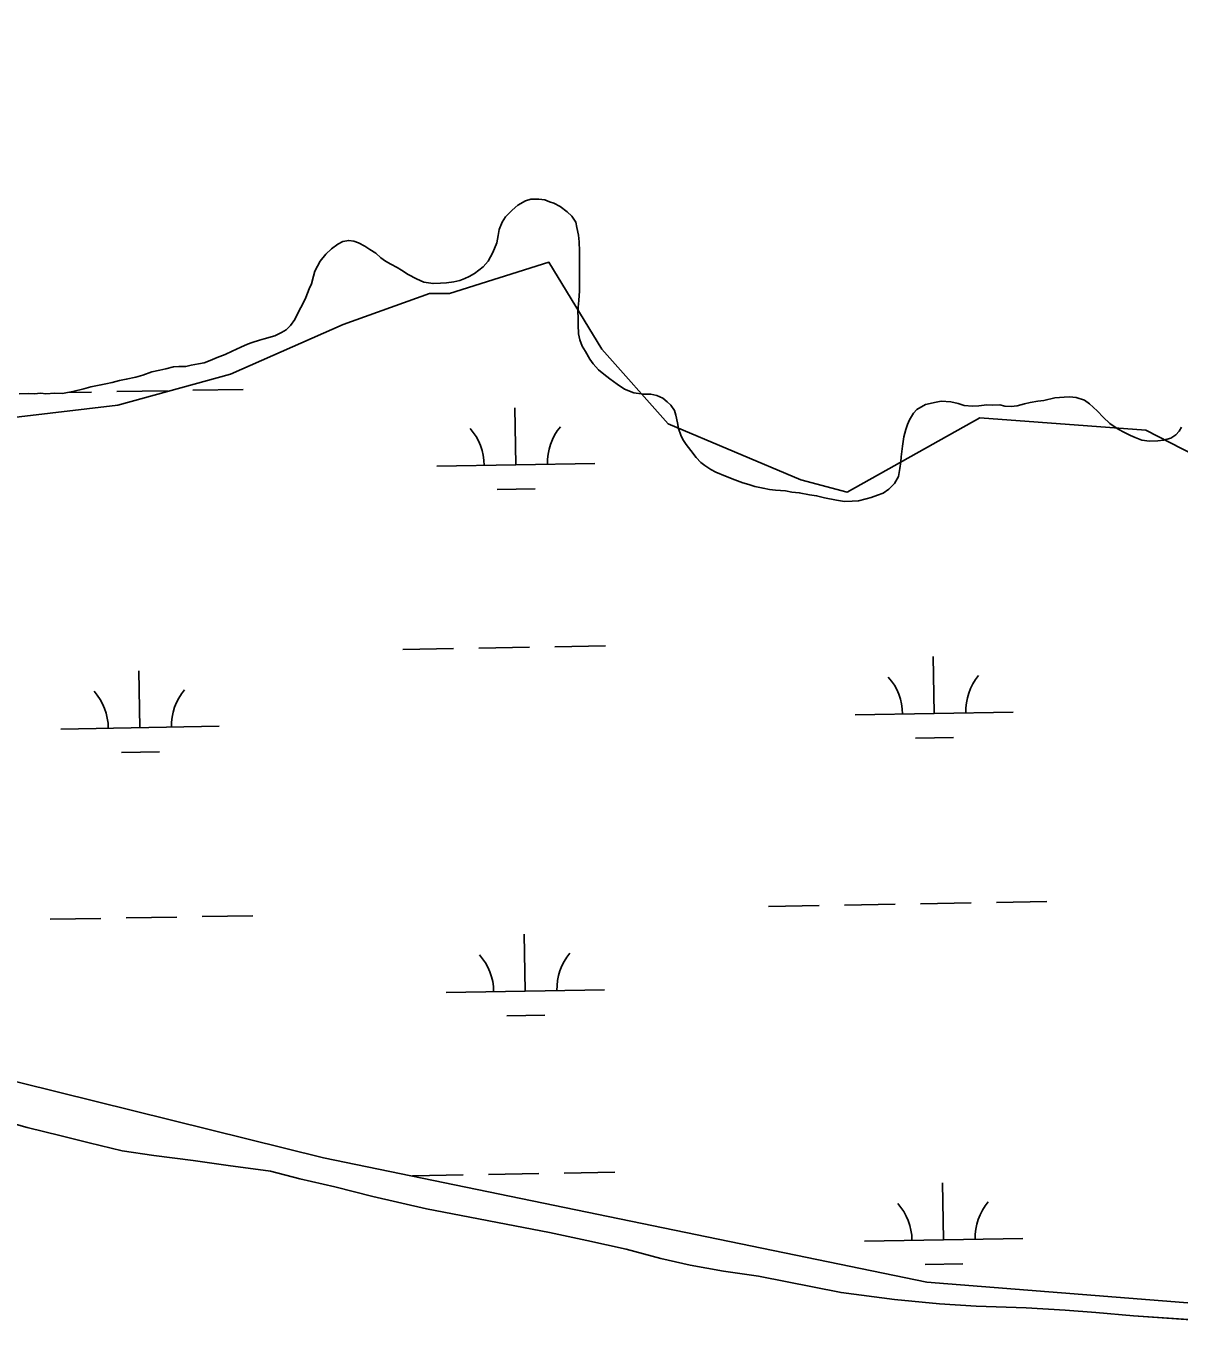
# Model space of a CAD drawing. Extents: x 3914892 to 3953151, y 242587 to 268572.
# Drawn here: x 3948799 to 3949528, y 254725 to 255545 of the extents above; entities that cross this region are included whole.
import ezdxf

# ---------------------------------------------------------------- set-up
doc = ezdxf.new("R2010")
doc.units = 0
for name, color, linetype in [('V-SITE-VEGE', 7, 'Continuous'), ('V-TOPO-SHOR', 7, 'Continuous'), ('V-WETL-SWMP', 7, 'Continuous')]:
    doc.layers.add(name, color=color, linetype=linetype)

msp = doc.modelspace()

# ---------------------------------------------------------------- linework, layer by layer
at = {"layer": 'V-SITE-VEGE'}
for points in [[(3947679.77, 255529.39), (3947834.8, 255545.11), (3947947.93, 255525.46), (3948132.28, 255486.17), (3948274.74, 255368.28), (3948408.82, 255305.41), (3948572.23, 255340.77), (3948689.55, 255285.76), (3948857.15, 255305.41), (3948928.37, 255325.06), (3948999.6, 255356.49), (3949054.07, 255376.14), (3949066.64, 255376.14), (3949129.49, 255395.79), (3949163.01, 255340.77), (3949204.91, 255293.62), (3949288.71, 255258.25), (3949318.04, 255250.4), (3949401.84, 255297.55), (3949506.58, 255289.69), (3949552.67, 255266.11)], [(3949615.53, 254731.7), (3949368.32, 254751.34), (3948987.03, 254829.93), (3948098.76, 255049.99), (3947809.66, 255156.08), (3947520.55, 255258.25)]]:
    msp.add_lwpolyline(points, dxfattribs=at)
at = {"layer": 'V-TOPO-SHOR'}
for points in [[(3948946.6, 255346.56), (3948949.65, 255347.38), (3948956.31, 255349.22), (3948960.48, 255351.41), (3948963.51, 255353.18), (3948966.33, 255355.73), (3948968.94, 255359.6), (3948971.53, 255364.81), (3948974.12, 255369.45), (3948975.96, 255373.51), (3948977.96, 255378.9), (3948979.43, 255382.18), (3948980.87, 255386.99), (3948981.58, 255390.07), (3948983.24, 255393.35), (3948984.91, 255396.44), (3948988.65, 255400.91), (3948992.23, 255404.23), (3948996.19, 255407.18), (3948999.41, 255408.96), (3949003.04, 255409.6), (3949006.3, 255409.08), (3949009.19, 255407.99), (3949013.25, 255405.96), (3949016.35, 255403.91), (3949020.22, 255401.49), (3949023.33, 255398.68), (3949026.24, 255396.44), (3949029.72, 255394.59), (3949033.59, 255392.37), (3949036.3, 255390.89), (3949040.56, 255388.09), (3949045.97, 255385.32), (3949050.4, 255383.3), (3949056.36, 255382.26), (3949060.94, 255382.54), (3949064.77, 255382.8), (3949069.35, 255383.46), (3949073.35, 255384.3), (3949076.39, 255385.5), (3949079.24, 255386.7), (3949082.45, 255388.68), (3949087.92, 255392.99), (3949091.11, 255396.49), (3949094.07, 255401.9), (3949096.64, 255408.07), (3949097.51, 255412.68), (3949098.01, 255416.52), (3949100.03, 255421.15), (3949102.08, 255424.44), (3949106.21, 255428.72), (3949109.79, 255431.85), (3949114.71, 255434.62), (3949118.14, 255435.64), (3949123.11, 255435.73), (3949126.95, 255435.23), (3949129.84, 255433.94), (3949132.73, 255433.04), (3949136.59, 255431.01), (3949141.05, 255427.64), (3949143.98, 255424.83), (3949146.53, 255421.05), (3949147.17, 255417.81), (3949148.22, 255412.85), (3949148.68, 255408.65), (3949148.79, 255402.72), (3949148.88, 255397.55), (3949148.94, 255394.3), (3949148.84, 255389.32), (3949148.9, 255385.88), (3949148.78, 255382.43), (3949148.86, 255377.65), (3949148.4, 255371.71), (3949148.1, 255367.31), (3949147.77, 255364.24), (3949148.02, 255361.18), (3949148.11, 255356.21), (3949148.22, 255350.47), (3949149.05, 255346.85), (3949150.47, 255342.66), (3949152.63, 255339.45), (3949155.4, 255334.53), (3949157.56, 255331.51), (3949160.89, 255327.74), (3949164.19, 255325.12), (3949168.07, 255322.13), (3949172.72, 255318.77), (3949177.37, 255315.61), (3949183.16, 255313.22), (3949189.3, 255312.38), (3949193.89, 255312.47), (3949197.73, 255311.58), (3949201.59, 255309.93), (3949204.31, 255307.68), (3949206.65, 255305.43), (3949208.81, 255302.03), (3949209.82, 255299.17), (3949210.68, 255294.21), (3949211.32, 255290.78), (3949212.93, 255286.6), (3949214.13, 255283.75)], [(3948794.72, 255312.57), (3948800.46, 255312.86), (3948804.28, 255312.74), (3948808.49, 255313.01), (3948811.56, 255312.69), (3948817.29, 255312.98), (3948822.27, 255312.88), (3948828.75, 255314.15), (3948835.61, 255315.81), (3948840.18, 255317.04), (3948846.47, 255318.3), (3948849.52, 255318.93), (3948853.52, 255319.77), (3948858.29, 255321.01), (3948862.48, 255321.85), (3948868.58, 255323.11), (3948872.96, 255324.34), (3948878.66, 255326.55), (3948883.61, 255327.6), (3948887.43, 255328.44), (3948892.38, 255329.68), (3948895.63, 255329.93), (3948900.22, 255330.01), (3948903.46, 255330.65), (3948908.04, 255331.49), (3948911.66, 255332.33), (3948915.46, 255333.74), (3948920.02, 255335.54), (3948924.95, 255337.55), (3948929.32, 255339.54), (3948934.82, 255342.13), (3948939.19, 255343.93), (3948942.04, 255345.13), (3948946.6, 255346.56)], [(3949214.13, 255283.75), (3949216.29, 255280.54), (3949219.23, 255276.77), (3949222.57, 255272.43), (3949225.49, 255269.23), (3949228.02, 255267.36), (3949231.89, 255264.75), (3949234.98, 255263.09), (3949241.15, 255260.52), (3949246.93, 255258.34), (3949252.14, 255256.33), (3949255.79, 255255.25), (3949259.64, 255253.98), (3949264.83, 255252.92), (3949268.86, 255252.23), (3949272.7, 255251.73), (3949279.02, 255251.27), (3949283.05, 255250.58), (3949287.65, 255250.09), (3949294.18, 255248.87), (3949298.6, 255248.19), (3949303.59, 255246.94), (3949311.28, 255245.36), (3949316.27, 255244.69), (3949321.05, 255244.78), (3949325.06, 255245.04), (3949330.01, 255246.28), (3949333.06, 255247.1), (3949337.24, 255248.52), (3949340.66, 255249.92), (3949344.25, 255252.48), (3949347.82, 255255.99), (3949350.42, 255260.43), (3949351.28, 255265.43), (3949351.78, 255269.65), (3949352.1, 255272.9), (3949352.94, 255279.62), (3949353.79, 255285.37), (3949355.04, 255290.18), (3949356.13, 255293.26), (3949357.41, 255296.16), (3949359.83, 255300.41), (3949361.89, 255302.74), (3949367.57, 255305.91), (3949374.24, 255307.37), (3949377.29, 255308), (3949383.42, 255307.54), (3949388.03, 255306.48), (3949391.88, 255305.21), (3949397.25, 255304.74), (3949401.26, 255305), (3949406.23, 255305.67), (3949409.67, 255305.54), (3949414.45, 255305.63), (3949417.53, 255304.92), (3949421.55, 255304.61), (3949425.37, 255305.06), (3949429.94, 255306.3), (3949433.56, 255307.13), (3949438.52, 255307.99), (3949442.34, 255308.44), (3949449.2, 255310.1), (3949455.12, 255310.59), (3949458.37, 255310.65), (3949462.59, 255310.34), (3949467.98, 255308.72), (3949471.08, 255306.29), (3949473.42, 255304.23), (3949476.15, 255301.6), (3949479.66, 255297.84), (3949483.94, 255293.9), (3949489.17, 255290.36), (3949493.23, 255288.14), (3949497.09, 255286.3), (3949499.99, 255285.01), (3949504.23, 255283.37), (3949509.02, 255282.69), (3949514.19, 255282.97), (3949517.81, 255283.42), (3949522.38, 255284.66), (3949525.6, 255286.63), (3949527.66, 255288.96)], [(3948783.39, 254853.67), (3948799.8, 254849.04), (3948821.36, 254843.67), (3948838.96, 254839.4), (3948859.93, 254834.24), (3948879.97, 254831.3), (3948904.78, 254828.23), (3948926.8, 254825.04), (3948953.58, 254821.32), (3948972.18, 254816.62), (3948994.34, 254811.43), (3949018.27, 254805.4), (3949052.12, 254797.7), (3949129.97, 254782.61), (3949153.54, 254777.58), (3949178.28, 254772.12), (3949200.22, 254766.14), (3949218.83, 254762.05), (3949239.84, 254758.28), (3949261.86, 254755.09), (3949314.15, 254744.69), (3949347.89, 254740.38), (3949376.3, 254737.6), (3949399.56, 254736.17), (3949431, 254735.11), (3949455.65, 254733.63), (3949475.13, 254732.1), (3949498.97, 254730.05), (3949574.31, 254724.8)]]:
    msp.add_lwpolyline(points, dxfattribs=at)
at = {"layer": 'V-WETL-SWMP'}
for p, q in [((3949106.21, 255428.72), (3949109.79, 255431.85)), ((3949109.79, 255431.85), (3949114.71, 255434.62)), ((3949114.71, 255434.62), (3949118.14, 255435.64)), ((3949118.14, 255435.64), (3949123.11, 255435.73)), ((3949123.11, 255435.73), (3949126.95, 255435.23)), ((3949126.95, 255435.23), (3949129.84, 255433.94)), ((3949129.84, 255433.94), (3949132.73, 255433.04)), ((3949132.73, 255433.04), (3949136.59, 255431.01)), ((3949136.59, 255431.01), (3949141.05, 255427.64)), ((3949100.03, 255421.15), (3949102.08, 255424.44)), ((3949102.08, 255424.44), (3949106.21, 255428.72)), ((3949141.05, 255427.64), (3949143.98, 255424.83)), ((3949143.98, 255424.83), (3949146.53, 255421.05)), ((3949097.51, 255412.68), (3949098.01, 255416.52)), ((3949098.01, 255416.52), (3949100.03, 255421.15)), ((3949146.53, 255421.05), (3949147.17, 255417.81)), ((3949147.17, 255417.81), (3949148.22, 255412.85)), ((3948992.23, 255404.23), (3948996.19, 255407.18)), ((3948996.19, 255407.18), (3948999.41, 255408.96)), ((3948999.41, 255408.96), (3949003.04, 255409.6)), ((3949003.04, 255409.6), (3949006.3, 255409.08)), ((3949006.3, 255409.08), (3949009.19, 255407.99)), ((3949009.19, 255407.99), (3949013.25, 255405.96)), ((3949013.25, 255405.96), (3949016.35, 255403.91)), ((3949094.07, 255401.9), (3949096.64, 255408.07)), ((3949096.64, 255408.07), (3949097.51, 255412.68)), ((3949148.22, 255412.85), (3949148.68, 255408.65)), ((3949148.68, 255408.65), (3949148.79, 255402.72)), ((3948984.91, 255396.44), (3948988.65, 255400.91)), ((3948988.65, 255400.91), (3948992.23, 255404.23)), ((3949016.35, 255403.91), (3949020.22, 255401.49)), ((3949020.22, 255401.49), (3949023.33, 255398.68)), ((3949023.33, 255398.68), (3949026.24, 255396.44)), ((3949091.11, 255396.49), (3949094.07, 255401.9)), ((3949148.79, 255402.72), (3949148.88, 255397.55)), ((3949148.88, 255397.55), (3949148.94, 255394.3)), ((3948980.87, 255386.99), (3948981.58, 255390.07)), ((3948981.58, 255390.07), (3948983.24, 255393.35)), ((3948983.24, 255393.35), (3948984.91, 255396.44)), ((3949026.24, 255396.44), (3949029.72, 255394.59)), ((3949029.72, 255394.59), (3949033.59, 255392.37)), ((3949033.59, 255392.37), (3949036.3, 255390.89)), ((3949036.3, 255390.89), (3949040.56, 255388.09)), ((3949082.45, 255388.68), (3949087.92, 255392.99)), ((3949087.92, 255392.99), (3949091.11, 255396.49)), ((3949148.94, 255394.3), (3949148.84, 255389.33)), ((3949148.84, 255389.33), (3949148.9, 255385.88)), ((3948977.96, 255378.9), (3948979.43, 255382.18)), ((3948979.43, 255382.18), (3948980.87, 255386.99)), ((3949040.56, 255388.09), (3949045.97, 255385.32)), ((3949045.97, 255385.32), (3949050.4, 255383.3)), ((3949050.4, 255383.3), (3949056.36, 255382.26)), ((3949056.36, 255382.26), (3949060.94, 255382.54)), ((3949060.94, 255382.54), (3949064.77, 255382.8)), ((3949064.77, 255382.8), (3949069.35, 255383.46)), ((3949069.35, 255383.46), (3949073.35, 255384.3)), ((3949073.35, 255384.3), (3949076.39, 255385.5)), ((3949076.39, 255385.5), (3949079.24, 255386.7)), ((3949079.24, 255386.7), (3949082.45, 255388.68)), ((3949148.9, 255385.88), (3949148.78, 255382.43)), ((3949148.78, 255382.43), (3949148.86, 255377.65)), ((3948974.12, 255369.45), (3948975.96, 255373.51)), ((3948975.96, 255373.51), (3948977.96, 255378.9)), ((3949148.86, 255377.65), (3949148.4, 255371.71)), ((3948968.94, 255359.6), (3948971.52, 255364.81)), ((3948971.52, 255364.81), (3948974.12, 255369.45)), ((3949148.1, 255367.31), (3949147.77, 255364.24)), ((3949148.4, 255371.71), (3949148.1, 255367.31)), ((3948966.33, 255355.72), (3948968.94, 255359.6)), ((3949147.77, 255364.24), (3949148.02, 255361.18)), ((3949148.02, 255361.18), (3949148.11, 255356.21)), ((3949148.11, 255356.21), (3949148.22, 255350.47)), ((3948949.65, 255347.38), (3948956.31, 255349.23)), ((3948956.31, 255349.23), (3948960.48, 255351.41)), ((3948960.48, 255351.41), (3948963.51, 255353.18)), ((3948963.51, 255353.18), (3948966.33, 255355.72)), ((3949148.22, 255350.47), (3949149.05, 255346.85)), ((3948929.32, 255339.54), (3948934.82, 255342.13)), ((3948934.82, 255342.13), (3948939.19, 255343.93)), ((3948939.19, 255343.93), (3948942.04, 255345.13)), ((3948942.04, 255345.13), (3948946.6, 255346.56)), ((3948946.6, 255346.56), (3948949.65, 255347.38)), ((3949149.05, 255346.85), (3949150.47, 255342.67)), ((3949150.47, 255342.67), (3949152.63, 255339.45)), ((3948908.04, 255331.49), (3948911.66, 255332.33)), ((3948911.66, 255332.33), (3948915.46, 255333.74)), ((3948915.46, 255333.74), (3948920.02, 255335.54)), ((3948920.02, 255335.54), (3948924.95, 255337.55)), ((3948924.95, 255337.55), (3948929.32, 255339.54)), ((3949152.63, 255339.45), (3949155.4, 255334.53)), ((3949155.4, 255334.53), (3949157.56, 255331.51)), ((3948868.58, 255323.11), (3948872.96, 255324.34)), ((3948872.96, 255324.34), (3948878.66, 255326.55)), ((3948878.66, 255326.55), (3948883.61, 255327.6)), ((3948883.61, 255327.6), (3948887.43, 255328.44)), ((3948887.43, 255328.44), (3948892.38, 255329.68)), ((3948892.38, 255329.68), (3948895.63, 255329.93)), ((3948895.63, 255329.93), (3948900.22, 255330.01)), ((3948900.22, 255330.01), (3948903.46, 255330.65)), ((3948903.46, 255330.65), (3948908.04, 255331.49)), ((3949157.56, 255331.51), (3949160.88, 255327.74)), ((3949160.88, 255327.74), (3949164.19, 255325.12)), ((3949164.19, 255325.12), (3949168.07, 255322.13)), ((3948828.75, 255314.15), (3948835.61, 255315.81)), ((3948835.61, 255315.81), (3948840.18, 255317.04)), ((3948840.18, 255317.04), (3948846.47, 255318.3)), ((3948846.47, 255318.3), (3948849.52, 255318.93)), ((3948849.52, 255318.93), (3948853.52, 255319.77)), ((3948853.52, 255319.77), (3948858.29, 255321.01)), ((3948858.29, 255321.01), (3948862.48, 255321.85)), ((3948862.48, 255321.85), (3948868.58, 255323.11)), ((3948904.46, 255314.9), (3948936.45, 255315.47)), ((3949168.07, 255322.13), (3949172.72, 255318.77)), ((3949172.72, 255318.77), (3949177.37, 255315.61)), ((3949177.37, 255315.61), (3949183.16, 255313.23)), ((3948794.72, 255312.57), (3948800.46, 255312.86)), ((3948800.46, 255312.86), (3948804.28, 255312.74)), ((3948804.28, 255312.74), (3948808.49, 255313.01)), ((3948808.49, 255313.01), (3948811.56, 255312.69)), ((3948811.56, 255312.69), (3948817.29, 255312.98)), ((3948817.29, 255312.98), (3948822.27, 255312.88)), ((3948822.27, 255312.88), (3948828.75, 255314.15)), ((3948825.33, 255313.48), (3948840.47, 255313.75)), ((3948856.47, 255314.04), (3948888.46, 255314.61)), ((3949183.16, 255313.23), (3949189.3, 255312.38)), ((3949189.3, 255312.38), (3949193.89, 255312.47)), ((3949193.89, 255312.47), (3949197.73, 255311.58)), ((3949197.73, 255311.58), (3949201.59, 255309.93)), ((3949201.59, 255309.93), (3949204.31, 255307.68)), ((3949204.31, 255307.68), (3949206.65, 255305.43)), ((3949367.57, 255305.91), (3949374.24, 255307.37)), ((3949374.24, 255307.37), (3949377.29, 255308)), ((3949377.29, 255308), (3949383.42, 255307.54)), ((3949383.42, 255307.54), (3949388.03, 255306.48)), ((3949429.94, 255306.3), (3949433.56, 255307.13)), ((3949433.56, 255307.13), (3949438.52, 255307.99)), ((3949438.52, 255307.99), (3949442.34, 255308.44)), ((3949442.34, 255308.44), (3949449.2, 255310.1)), ((3949449.2, 255310.1), (3949455.12, 255310.59)), ((3949455.12, 255310.59), (3949458.37, 255310.65)), ((3949458.37, 255310.65), (3949462.59, 255310.34)), ((3949462.59, 255310.34), (3949467.98, 255308.72)), ((3949467.98, 255308.72), (3949471.08, 255306.29)), ((3949108.65, 255267.8), (3949108.01, 255303.79)), ((3949206.65, 255305.43), (3949208.81, 255302.03)), ((3949208.81, 255302.03), (3949209.82, 255299.17)), ((3949209.82, 255299.17), (3949210.68, 255294.21)), ((3949357.41, 255296.16), (3949359.82, 255300.41)), ((3949359.82, 255300.41), (3949361.89, 255302.74)), ((3949361.89, 255302.74), (3949367.57, 255305.91)), ((3949388.03, 255306.48), (3949391.88, 255305.21)), ((3949391.88, 255305.21), (3949397.25, 255304.74)), ((3949397.25, 255304.74), (3949401.26, 255305)), ((3949401.26, 255305), (3949406.23, 255305.67)), ((3949406.23, 255305.67), (3949409.67, 255305.54)), ((3949409.67, 255305.54), (3949414.45, 255305.63)), ((3949414.45, 255305.63), (3949417.53, 255304.92)), ((3949417.53, 255304.92), (3949421.55, 255304.61)), ((3949421.55, 255304.61), (3949425.37, 255305.06)), ((3949425.37, 255305.06), (3949429.94, 255306.3)), ((3949471.08, 255306.29), (3949473.42, 255304.23)), ((3949473.42, 255304.23), (3949476.15, 255301.6)), ((3949476.15, 255301.6), (3949479.66, 255297.84)), ((3949210.68, 255294.21), (3949211.32, 255290.78)), ((3949211.32, 255290.78), (3949212.93, 255286.6)), ((3949355.04, 255290.18), (3949356.13, 255293.26)), ((3949356.13, 255293.26), (3949357.41, 255296.16)), ((3949479.66, 255297.84), (3949483.94, 255293.9)), ((3949483.94, 255293.9), (3949489.17, 255290.36)), ((3949527.66, 255288.96), (3949529.14, 255291.67)), ((3949212.93, 255286.6), (3949214.13, 255283.75)), ((3949214.13, 255283.75), (3949216.29, 255280.54)), ((3949352.94, 255279.62), (3949353.79, 255285.37)), ((3949353.79, 255285.37), (3949355.04, 255290.18)), ((3949489.17, 255290.36), (3949493.23, 255288.14)), ((3949493.23, 255288.14), (3949497.09, 255286.3)), ((3949497.09, 255286.3), (3949499.99, 255285.01)), ((3949499.99, 255285.01), (3949504.23, 255283.37)), ((3949504.23, 255283.37), (3949509.02, 255282.69)), ((3949509.02, 255282.69), (3949514.19, 255282.97)), ((3949514.19, 255282.97), (3949517.81, 255283.42)), ((3949517.81, 255283.42), (3949522.38, 255284.66)), ((3949522.38, 255284.66), (3949525.6, 255286.63)), ((3949525.6, 255286.63), (3949527.66, 255288.96)), ((3949216.29, 255280.54), (3949219.23, 255276.77)), ((3949219.23, 255276.77), (3949222.56, 255272.43)), ((3949352.1, 255272.9), (3949352.94, 255279.62)), ((3949058.66, 255266.91), (3949158.64, 255268.69)), ((3949222.56, 255272.43), (3949225.49, 255269.23)), ((3949225.49, 255269.23), (3949228.02, 255267.36)), ((3949228.02, 255267.36), (3949231.89, 255264.76)), ((3949351.28, 255265.43), (3949351.78, 255269.65)), ((3949351.78, 255269.65), (3949352.1, 255272.9)), ((3949231.89, 255264.76), (3949234.98, 255263.09)), ((3949234.98, 255263.09), (3949241.15, 255260.52)), ((3949241.15, 255260.52), (3949246.93, 255258.34)), ((3949246.93, 255258.34), (3949252.14, 255256.33)), ((3949347.82, 255255.99), (3949350.42, 255260.43)), ((3949350.42, 255260.43), (3949351.28, 255265.43)), ((3949096.93, 255252.16), (3949120.92, 255252.59)), ((3949252.14, 255256.33), (3949255.79, 255255.25)), ((3949255.79, 255255.25), (3949259.64, 255253.98)), ((3949259.64, 255253.98), (3949264.83, 255252.92)), ((3949264.83, 255252.92), (3949268.86, 255252.23)), ((3949268.86, 255252.23), (3949272.7, 255251.73)), ((3949272.7, 255251.73), (3949279.02, 255251.27)), ((3949279.02, 255251.27), (3949283.05, 255250.58)), ((3949283.05, 255250.58), (3949287.65, 255250.09)), ((3949287.65, 255250.09), (3949294.18, 255248.87)), ((3949337.24, 255248.52), (3949340.66, 255249.92)), ((3949340.66, 255249.92), (3949344.25, 255252.48)), ((3949344.25, 255252.48), (3949347.82, 255255.99)), ((3949294.18, 255248.87), (3949298.6, 255248.19)), ((3949298.6, 255248.19), (3949303.59, 255246.94)), ((3949303.59, 255246.94), (3949311.28, 255245.36)), ((3949311.28, 255245.36), (3949316.27, 255244.69)), ((3949316.27, 255244.69), (3949321.05, 255244.78)), ((3949321.05, 255244.78), (3949325.06, 255245.04)), ((3949325.06, 255245.04), (3949330.01, 255246.28)), ((3949330.01, 255246.28), (3949333.06, 255247.1)), ((3949333.06, 255247.1), (3949337.24, 255248.52)), ((3949037.32, 255151.07), (3949069.31, 255151.65)), ((3949085.31, 255151.93), (3949117.31, 255152.5)), ((3949133.3, 255152.79), (3949165.3, 255153.36)), ((3949372.94, 255110.64), (3949372.3, 255146.63)), ((3948871.11, 255101.66), (3948870.47, 255137.66)), ((3949322.95, 255109.75), (3949422.93, 255111.53)), ((3948821.12, 255100.77), (3948921.1, 255102.56)), ((3949361.22, 255095), (3949385.21, 255095.43)), ((3948859.39, 255086.02), (3948883.39, 255086.45)), ((3949268.26, 254988.68), (3949300.25, 254989.25)), ((3949316.25, 254989.54), (3949348.25, 254990.11)), ((3949364.24, 254990.39), (3949396.24, 254990.97)), ((3949412.24, 254991.25), (3949444.23, 254991.83)), ((3948814.42, 254980.56), (3948846.42, 254981.13)), ((3948862.42, 254981.42), (3948894.41, 254981.99)), ((3948910.41, 254982.27), (3948942.4, 254982.85)), ((3949114.6, 254935.18), (3949113.96, 254971.17)), ((3949064.61, 254934.28), (3949164.59, 254936.07)), ((3949102.88, 254919.53), (3949126.87, 254919.96)), ((3948799.8, 254849.04), (3948783.39, 254853.67)), ((3948821.36, 254843.67), (3948799.8, 254849.04)), ((3948838.96, 254839.4), (3948821.36, 254843.67)), ((3948859.93, 254834.24), (3948838.96, 254839.4)), ((3948879.97, 254831.3), (3948859.93, 254834.24)), ((3948904.78, 254828.23), (3948879.97, 254831.3)), ((3948926.8, 254825.04), (3948904.78, 254828.23)), ((3948953.58, 254821.32), (3948926.8, 254825.04)), ((3948972.18, 254816.62), (3948953.58, 254821.32)), ((3948994.34, 254811.43), (3948972.18, 254816.62)), ((3949043.27, 254818.45), (3949075.26, 254819.02)), ((3949091.26, 254819.31), (3949123.26, 254819.88)), ((3949139.25, 254820.17), (3949171.25, 254820.74)), ((3949018.27, 254805.4), (3948994.34, 254811.43)), ((3949378.89, 254778.02), (3949378.25, 254814.01)), ((3949052.12, 254797.7), (3949018.27, 254805.4)), ((3949129.97, 254782.61), (3949052.12, 254797.7)), ((3949153.54, 254777.58), (3949129.97, 254782.61)), ((3949178.28, 254772.12), (3949153.54, 254777.58)), ((3949328.9, 254777.12), (3949428.88, 254778.91)), ((3949200.22, 254766.14), (3949178.28, 254772.12)), ((3949218.83, 254762.05), (3949200.22, 254766.14)), ((3949239.84, 254758.28), (3949218.83, 254762.05)), ((3949261.86, 254755.09), (3949239.84, 254758.28)), ((3949367.17, 254762.38), (3949391.16, 254762.8)), ((3949314.15, 254744.69), (3949261.86, 254755.09)), ((3949347.89, 254740.38), (3949314.15, 254744.69)), ((3949376.3, 254737.6), (3949347.89, 254740.38)), ((3949399.56, 254736.17), (3949376.3, 254737.6)), ((3949431, 254735.11), (3949399.56, 254736.17)), ((3949455.65, 254733.63), (3949431, 254735.11)), ((3949475.13, 254732.1), (3949455.65, 254733.63)), ((3949498.97, 254730.05), (3949475.13, 254732.1)), ((3949574.31, 254724.8), (3949498.97, 254730.05))]:
    msp.add_line(p, q, dxfattribs=at)
for centre, start, end in [((3949053.41, 255267.29), 0.25318, 41.79684), ((3949163.88, 255269.26), 140.25318, 181.79684), ((3949317.7, 255110.13), 0.25318, 41.79684), ((3949428.16, 255112.1), 140.25318, 181.79684), ((3948815.87, 255101.15), 0.25318, 41.79684), ((3948926.34, 255103.12), 140.25318, 181.79684), ((3949059.36, 254934.66), 0.25318, 41.79684), ((3949169.83, 254936.64), 140.25318, 181.79684), ((3949323.65, 254777.51), 0.25318, 41.79684), ((3949434.12, 254779.48), 140.25318, 181.79684)]:
    msp.add_arc(centre, 35.25, start, end, dxfattribs=at)

doc.saveas('drawing.dxf')
